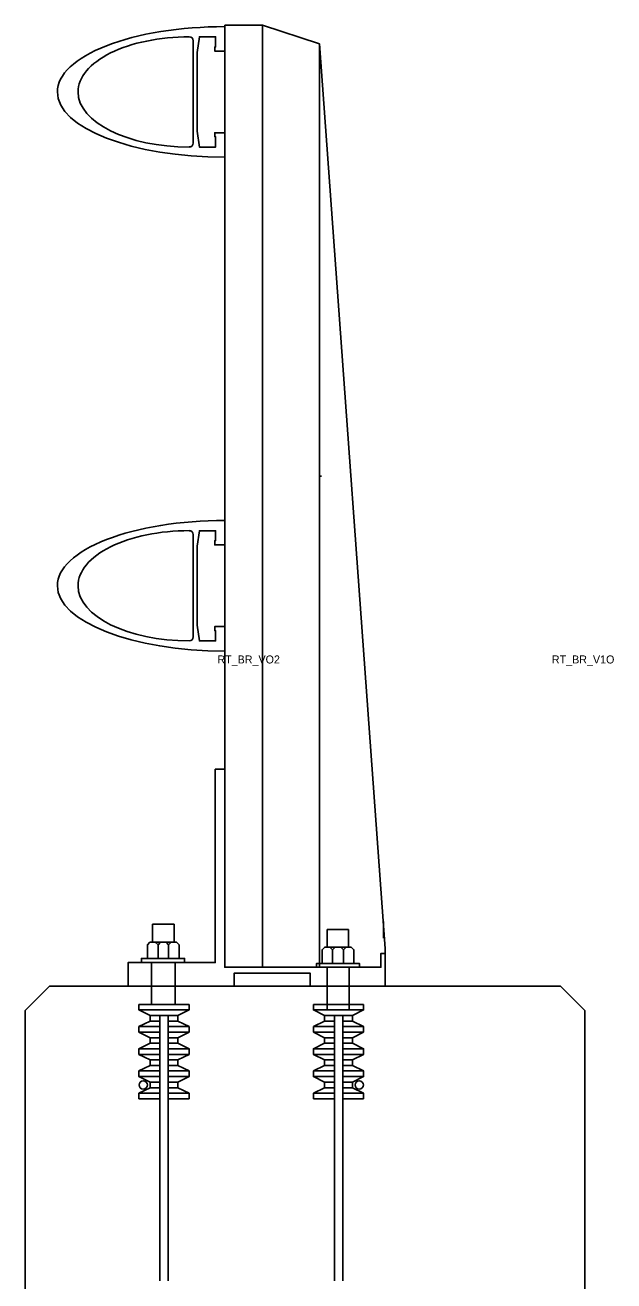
# Model space of a CAD drawing. Extents: x -26 to 4903, y -1010 to 9587.
# Drawn here: x 1173.535 to 1175.005, y 2544.776 to 2547.914 of the extents above; entities that cross this region are included whole.
import ezdxf

# ---------------------------------------------------------------- set-up
doc = ezdxf.new("R2010")
doc.units = 0
doc.layers.add('Default', color=7, linetype='Continuous')
doc.layers.add('Typical Bridge Rail Two Bar CELL', color=7, linetype='Continuous')

msp = doc.modelspace()

# ---------------------------------------------------------------- linework, layer by layer
at = {"layer": 'Default'}
for p, q in [((1174.0337, 2547.9137), (1174.1278, 2547.9137)), ((1174.0337, 2545.5595), (1174.0337, 2547.9137)), ((1174.2703, 2547.8673), (1174.1278, 2547.9137)), ((1174.1278, 2545.5595), (1174.1278, 2547.9137)), ((1173.955, 2547.8748), (1173.955, 2547.7468)), ((1174.2703, 2545.5595), (1174.2703, 2547.8673)), ((1174.2703, 2547.8673), (1174.4345, 2545.6063)), ((1173.955, 2547.6188), (1173.955, 2547.7468)), ((1174.2703, 2546.787), (1174.2755, 2546.787)), ((1173.955, 2546.6405), (1173.955, 2546.513)), ((1173.955, 2546.385), (1173.955, 2546.513)), ((1174.4302, 2545.6327), (1174.4302, 2545.674)), ((1173.853, 2545.6224), (1173.853, 2545.6669)), ((1173.853, 2545.6669), (1173.907, 2545.6669)), ((1173.907, 2545.6669), (1173.907, 2545.6224)), ((1174.2892, 2545.6102), (1174.2892, 2545.6543)), ((1174.2892, 2545.6543), (1174.3428, 2545.6543)), ((1174.3428, 2545.6543), (1174.3428, 2545.6102)), ((1174.4345, 2545.5595), (1174.4345, 2545.6063)), ((1173.8507, 2545.4669), (1173.8507, 2545.5713)), ((1173.9097, 2545.4669), (1173.9097, 2545.5713)), ((1174.2896, 2545.4551), (1174.2896, 2545.5595)), ((1174.344, 2545.4551), (1174.344, 2545.5595)), ((1173.5353, 2545.4512), (1173.5963, 2545.5122)), ((1173.5963, 2545.5122), (1174.8719, 2545.5122)), ((1174.8719, 2545.5122), (1174.9329, 2545.4512)), ((1173.5353, 2545.4512), (1173.5353, 2542.5201)), ((1173.8195, 2545.4669), (1173.9447, 2545.4669)), ((1173.8195, 2545.4532), (1173.9447, 2545.4532)), ((1174.255, 2545.4669), (1174.3802, 2545.4669)), ((1174.255, 2545.4532), (1174.3802, 2545.4532)), ((1174.9329, 2545.4512), (1174.9329, 2542.5201)), ((1173.8471, 2545.439), (1173.8715, 2545.439)), ((1173.8471, 2545.4252), (1173.8715, 2545.4252)), ((1173.8715, 2545.4393), (1173.8715, 2544.776)), ((1173.8715, 2545.439), (1173.8923, 2545.439)), ((1173.8923, 2545.4393), (1173.8923, 2544.776)), ((1173.8923, 2545.439), (1173.9168, 2545.439)), ((1173.8923, 2545.4252), (1173.9168, 2545.4252)), ((1174.2829, 2545.439), (1174.3073, 2545.439)), ((1174.2829, 2545.4252), (1174.3073, 2545.4252)), ((1174.3073, 2545.4393), (1174.3282, 2545.4393)), ((1174.3073, 2545.4393), (1174.3073, 2544.776)), ((1174.3282, 2545.4393), (1174.3282, 2544.776)), ((1174.3282, 2545.439), (1174.3526, 2545.439)), ((1174.3282, 2545.4252), (1174.3526, 2545.4252)), ((1173.8195, 2545.4114), (1173.8715, 2545.4114)), ((1173.8195, 2545.3977), (1173.8715, 2545.3977)), ((1173.8923, 2545.4114), (1173.9447, 2545.4114)), ((1173.8923, 2545.3977), (1173.9447, 2545.3977)), ((1174.255, 2545.4114), (1174.3073, 2545.4114)), ((1174.255, 2545.3977), (1174.3073, 2545.3977)), ((1174.3282, 2545.4114), (1174.3802, 2545.4114)), ((1174.3282, 2545.3977), (1174.3802, 2545.3977)), ((1173.8195, 2545.3559), (1173.8715, 2545.3559)), ((1173.8471, 2545.3835), (1173.8715, 2545.3835)), ((1173.8471, 2545.3697), (1173.8715, 2545.3697)), ((1173.8923, 2545.3835), (1173.9168, 2545.3835)), ((1173.8923, 2545.3697), (1173.9168, 2545.3697)), ((1173.8923, 2545.3559), (1173.9447, 2545.3559)), ((1174.255, 2545.3559), (1174.3073, 2545.3559)), ((1174.2829, 2545.3835), (1174.3073, 2545.3835)), ((1174.2829, 2545.3697), (1174.3073, 2545.3697)), ((1174.3282, 2545.3835), (1174.3526, 2545.3835)), ((1174.3282, 2545.3697), (1174.3526, 2545.3697)), ((1174.3282, 2545.3559), (1174.3802, 2545.3559)), ((1173.8195, 2545.3417), (1173.8715, 2545.3417)), ((1173.8471, 2545.328), (1173.8715, 2545.328)), ((1173.8923, 2545.3417), (1173.9447, 2545.3417)), ((1173.8923, 2545.328), (1173.9168, 2545.328)), ((1174.255, 2545.3417), (1174.3073, 2545.3417)), ((1174.2829, 2545.328), (1174.3073, 2545.328)), ((1174.3282, 2545.3417), (1174.3802, 2545.3417)), ((1174.3282, 2545.328), (1174.3526, 2545.328)), ((1173.8195, 2545.3004), (1173.8715, 2545.3004)), ((1173.8471, 2545.3142), (1173.8715, 2545.3142)), ((1173.8923, 2545.3142), (1173.9168, 2545.3142)), ((1173.8923, 2545.3004), (1173.9447, 2545.3004)), ((1174.255, 2545.3004), (1174.3073, 2545.3004)), ((1174.2829, 2545.3142), (1174.3073, 2545.3142)), ((1174.3282, 2545.3142), (1174.3526, 2545.3142)), ((1174.3282, 2545.3004), (1174.3802, 2545.3004)), ((1173.8195, 2545.2866), (1173.8715, 2545.2866)), ((1173.8471, 2545.2725), (1173.8715, 2545.2725)), ((1173.8923, 2545.2866), (1173.9447, 2545.2866)), ((1173.8923, 2545.2725), (1173.9168, 2545.2725)), ((1174.255, 2545.2866), (1174.3073, 2545.2866)), ((1174.2829, 2545.2725), (1174.3073, 2545.2725)), ((1174.3282, 2545.2866), (1174.3802, 2545.2866)), ((1174.3282, 2545.2725), (1174.3526, 2545.2725)), ((1173.8195, 2545.2449), (1173.8715, 2545.2449)), ((1173.8195, 2545.2311), (1173.8715, 2545.2311)), ((1173.8471, 2545.2587), (1173.8715, 2545.2587)), ((1173.8923, 2545.2587), (1173.9168, 2545.2587)), ((1173.8923, 2545.2449), (1173.9447, 2545.2449)), ((1173.8923, 2545.2311), (1173.9447, 2545.2311)), ((1174.255, 2545.2449), (1174.3073, 2545.2449)), ((1174.255, 2545.2311), (1174.3073, 2545.2311)), ((1174.2829, 2545.2587), (1174.3073, 2545.2587)), ((1174.3282, 2545.2587), (1174.3526, 2545.2587)), ((1174.3282, 2545.2449), (1174.3802, 2545.2449)), ((1174.3282, 2545.2311), (1174.3802, 2545.2311))]:
    msp.add_line(p, q, dxfattribs=at)
for points in [[(1174.0337, 2547.5838), (1174.0337, 2547.6448), (1174.0085, 2547.6448), (1174.0085, 2547.6346), (1174.0109, 2547.6346), (1174.0109, 2547.609), (1173.9703, 2547.609), (1173.9652, 2547.6484), (1173.9652, 2547.7468), (1173.9652, 2547.8452), (1173.9703, 2547.8846), (1174.0109, 2547.8846), (1174.0109, 2547.859), (1174.0085, 2547.859), (1174.0085, 2547.8488), (1174.0337, 2547.8488), (1174.0337, 2547.9102)], [(1174.0337, 2546.3496), (1174.0337, 2546.411), (1174.0085, 2546.411), (1174.0085, 2546.4008), (1174.0109, 2546.4008), (1174.0109, 2546.3752), (1173.9703, 2546.3752), (1173.9652, 2546.4145), (1173.9652, 2546.513), (1173.9652, 2546.6114), (1173.9703, 2546.6503), (1174.0109, 2546.6503), (1174.0109, 2546.6252), (1174.0085, 2546.6252), (1174.0085, 2546.615), (1174.0337, 2546.615), (1174.0337, 2546.676)], [(1173.7924, 2545.5122), (1173.7924, 2545.5713), (1174.0101, 2545.5713), (1174.0101, 2546.0543), (1174.0337, 2546.0543), (1174.0337, 2545.5595), (1174.4235, 2545.5595), (1174.4235, 2545.5941), (1174.4345, 2545.5941), (1174.4345, 2545.5122), (1174.2467, 2545.5122), (1174.2467, 2545.5449), (1174.0573, 2545.5449), (1174.0573, 2545.5122), (1173.7924, 2545.5122)], [(1173.8404, 2545.5811), (1173.8404, 2545.6153), (1173.8467, 2545.622), (1173.9132, 2545.622), (1173.9199, 2545.6153), (1173.9199, 2545.5811), (1173.8404, 2545.5811), (1173.8672, 2545.5811), (1173.8672, 2545.6153), (1173.8601, 2545.622), (1173.8672, 2545.6153), (1173.8735, 2545.622), (1173.8873, 2545.622), (1173.8935, 2545.6153), (1173.8935, 2545.5811), (1173.8935, 2545.6153), (1173.8998, 2545.622)], [(1174.2766, 2545.5693), (1174.2766, 2545.6035), (1174.2833, 2545.6102), (1174.349, 2545.6102), (1174.3562, 2545.6035), (1174.3562, 2545.5693), (1174.2766, 2545.5693), (1174.303, 2545.5693), (1174.303, 2545.6035), (1174.2963, 2545.6102), (1174.303, 2545.6035), (1174.3093, 2545.6102), (1174.3231, 2545.6102), (1174.3298, 2545.6035), (1174.3298, 2545.5693), (1174.3298, 2545.6035), (1174.3365, 2545.6102)], [(1173.8255, 2545.5708), (1173.8255, 2545.5815), (1173.8794, 2545.5815), (1173.9333, 2545.5815), (1173.9333, 2545.5708)], [(1174.2628, 2545.5587), (1174.2628, 2545.5693), (1174.3164, 2545.5693), (1174.3699, 2545.5693), (1174.3699, 2545.5587)], [(1173.8192, 2545.4669), (1173.8192, 2545.4532), (1173.8471, 2545.439), (1173.8471, 2545.4252), (1173.8192, 2545.4114), (1173.8192, 2545.3977), (1173.8471, 2545.3835), (1173.8471, 2545.3697), (1173.8192, 2545.3559), (1173.8192, 2545.3417), (1173.8471, 2545.328), (1173.8471, 2545.3142), (1173.8192, 2545.3004), (1173.8192, 2545.2866), (1173.8471, 2545.2725), (1173.8471, 2545.2587), (1173.8192, 2545.2449), (1173.8192, 2545.2311)], [(1173.9447, 2545.4669), (1173.9447, 2545.4532), (1173.9168, 2545.439), (1173.9168, 2545.4252), (1173.9447, 2545.4114), (1173.9447, 2545.3977), (1173.9168, 2545.3835), (1173.9168, 2545.3697), (1173.9447, 2545.3559), (1173.9447, 2545.3417), (1173.9168, 2545.328), (1173.9168, 2545.3142), (1173.9447, 2545.3004), (1173.9447, 2545.2866), (1173.9168, 2545.2725), (1173.9168, 2545.2587), (1173.9447, 2545.2449), (1173.9447, 2545.2311)], [(1174.255, 2545.4669), (1174.255, 2545.4532), (1174.2825, 2545.439), (1174.2825, 2545.4252), (1174.255, 2545.4114), (1174.255, 2545.3977), (1174.2825, 2545.3835), (1174.2825, 2545.3697), (1174.255, 2545.3559), (1174.255, 2545.3417), (1174.2825, 2545.328), (1174.2825, 2545.3142), (1174.255, 2545.3004), (1174.255, 2545.2866), (1174.2825, 2545.2725), (1174.2825, 2545.2587), (1174.255, 2545.2449), (1174.255, 2545.2311)], [(1174.3802, 2545.4669), (1174.3802, 2545.4532), (1174.3526, 2545.439), (1174.3526, 2545.4252), (1174.3802, 2545.4114), (1174.3802, 2545.3977), (1174.3526, 2545.3835), (1174.3526, 2545.3697), (1174.3802, 2545.3559), (1174.3802, 2545.3417), (1174.3526, 2545.328), (1174.3526, 2545.3142), (1174.3802, 2545.3004), (1174.3802, 2545.2866), (1174.3526, 2545.2725), (1174.3526, 2545.2587), (1174.3802, 2545.2449), (1174.3802, 2545.2311)]]:
    msp.add_lwpolyline(points, dxfattribs=at)
for centre in [(1173.8302, 2545.2655), (1174.3693, 2545.2655)]:
    msp.add_circle(centre, 0.0104, dxfattribs=at)
for centre, start, end in [((1173.9451, 2547.8747), 0, 90), ((1173.9451, 2547.619), 270, 360), ((1173.9451, 2546.6407), 0, 90), ((1173.9451, 2546.385), 270, 360)]:
    msp.add_arc(centre, 0.00979, start, end, dxfattribs=at)
for centre, major_axis, ratio, start_param, end_param in [((1174.0339, 2547.7468), (-0.418, 0), 0.39036, 4.712404, 6.283584), ((1173.9451, 2547.7468), (-0.2778, 0), 0.495501, 4.712489, 6.283652), ((1174.0339, 2547.7468), (-0.418, 0), 0.39036, 0.000398, 1.570782), ((1173.9451, 2547.7468), (-0.2778, 0), 0.495501, 0.000467, 1.570696), ((1174.0339, 2546.5129), (-0.418, 0), 0.39036, 4.712404, 6.283584), ((1173.9451, 2546.5129), (-0.2778, 0), 0.495501, 4.712489, 6.283652), ((1174.0339, 2546.5129), (-0.418, 0), 0.39036, 0.000398, 1.570782), ((1173.9451, 2546.5129), (-0.2778, 0), 0.495501, 0.000467, 1.570696)]:
    msp.add_ellipse(centre, major_axis=major_axis, ratio=ratio, start_param=start_param, end_param=end_param, dxfattribs=at)
at = {"layer": 'Typical Bridge Rail Two Bar CELL'}
for p, q in [((1174.0337, 2547.9137), (1174.1278, 2547.9137)), ((1174.0337, 2545.5595), (1174.0337, 2547.9137)), ((1174.2703, 2547.8673), (1174.1278, 2547.9137)), ((1174.1278, 2545.5595), (1174.1278, 2547.9137)), ((1173.955, 2547.8748), (1173.955, 2547.7468)), ((1174.2703, 2545.5595), (1174.2703, 2547.8673)), ((1174.2703, 2547.8673), (1174.4345, 2545.6063)), ((1173.955, 2547.6188), (1173.955, 2547.7468)), ((1174.2703, 2546.787), (1174.2755, 2546.787)), ((1173.955, 2546.6405), (1173.955, 2546.513)), ((1173.955, 2546.385), (1173.955, 2546.513)), ((1174.4302, 2545.6327), (1174.4302, 2545.674)), ((1173.853, 2545.6224), (1173.853, 2545.6669)), ((1173.853, 2545.6669), (1173.907, 2545.6669)), ((1173.907, 2545.6669), (1173.907, 2545.6224)), ((1174.2892, 2545.6102), (1174.2892, 2545.6543)), ((1174.2892, 2545.6543), (1174.3428, 2545.6543)), ((1174.3428, 2545.6543), (1174.3428, 2545.6102)), ((1174.4345, 2545.5595), (1174.4345, 2545.6063)), ((1173.8507, 2545.4669), (1173.8507, 2545.5713)), ((1173.9097, 2545.4669), (1173.9097, 2545.5713)), ((1174.2896, 2545.4551), (1174.2896, 2545.5595)), ((1174.344, 2545.4551), (1174.344, 2545.5595)), ((1173.5353, 2545.4512), (1173.5963, 2545.5122)), ((1173.5963, 2545.5122), (1174.8719, 2545.5122)), ((1174.8719, 2545.5122), (1174.9329, 2545.4512)), ((1173.5353, 2545.4512), (1173.5353, 2542.5201)), ((1173.8195, 2545.4669), (1173.9447, 2545.4669)), ((1173.8195, 2545.4532), (1173.9447, 2545.4532)), ((1174.255, 2545.4669), (1174.3802, 2545.4669)), ((1174.255, 2545.4532), (1174.3802, 2545.4532)), ((1174.9329, 2545.4512), (1174.9329, 2542.5201)), ((1173.8471, 2545.439), (1173.8715, 2545.439)), ((1173.8471, 2545.4252), (1173.8715, 2545.4252)), ((1173.8715, 2545.4393), (1173.8715, 2544.776)), ((1173.8715, 2545.439), (1173.8923, 2545.439)), ((1173.8923, 2545.4393), (1173.8923, 2544.776)), ((1173.8923, 2545.439), (1173.9168, 2545.439)), ((1173.8923, 2545.4252), (1173.9168, 2545.4252)), ((1174.2829, 2545.439), (1174.3073, 2545.439)), ((1174.2829, 2545.4252), (1174.3073, 2545.4252)), ((1174.3073, 2545.4393), (1174.3282, 2545.4393)), ((1174.3073, 2545.4393), (1174.3073, 2544.776)), ((1174.3282, 2545.4393), (1174.3282, 2544.776)), ((1174.3282, 2545.439), (1174.3526, 2545.439)), ((1174.3282, 2545.4252), (1174.3526, 2545.4252)), ((1173.8195, 2545.4114), (1173.8715, 2545.4114)), ((1173.8195, 2545.3977), (1173.8715, 2545.3977)), ((1173.8923, 2545.4114), (1173.9447, 2545.4114)), ((1173.8923, 2545.3977), (1173.9447, 2545.3977)), ((1174.255, 2545.4114), (1174.3073, 2545.4114)), ((1174.255, 2545.3977), (1174.3073, 2545.3977)), ((1174.3282, 2545.4114), (1174.3802, 2545.4114)), ((1174.3282, 2545.3977), (1174.3802, 2545.3977)), ((1173.8195, 2545.3559), (1173.8715, 2545.3559)), ((1173.8471, 2545.3835), (1173.8715, 2545.3835)), ((1173.8471, 2545.3697), (1173.8715, 2545.3697)), ((1173.8923, 2545.3835), (1173.9168, 2545.3835)), ((1173.8923, 2545.3697), (1173.9168, 2545.3697)), ((1173.8923, 2545.3559), (1173.9447, 2545.3559)), ((1174.255, 2545.3559), (1174.3073, 2545.3559)), ((1174.2829, 2545.3835), (1174.3073, 2545.3835)), ((1174.2829, 2545.3697), (1174.3073, 2545.3697)), ((1174.3282, 2545.3835), (1174.3526, 2545.3835)), ((1174.3282, 2545.3697), (1174.3526, 2545.3697)), ((1174.3282, 2545.3559), (1174.3802, 2545.3559)), ((1173.8195, 2545.3417), (1173.8715, 2545.3417)), ((1173.8471, 2545.328), (1173.8715, 2545.328)), ((1173.8923, 2545.3417), (1173.9447, 2545.3417)), ((1173.8923, 2545.328), (1173.9168, 2545.328)), ((1174.255, 2545.3417), (1174.3073, 2545.3417)), ((1174.2829, 2545.328), (1174.3073, 2545.328)), ((1174.3282, 2545.3417), (1174.3802, 2545.3417)), ((1174.3282, 2545.328), (1174.3526, 2545.328)), ((1173.8195, 2545.3004), (1173.8715, 2545.3004)), ((1173.8471, 2545.3142), (1173.8715, 2545.3142)), ((1173.8923, 2545.3142), (1173.9168, 2545.3142)), ((1173.8923, 2545.3004), (1173.9447, 2545.3004)), ((1174.255, 2545.3004), (1174.3073, 2545.3004)), ((1174.2829, 2545.3142), (1174.3073, 2545.3142)), ((1174.3282, 2545.3142), (1174.3526, 2545.3142)), ((1174.3282, 2545.3004), (1174.3802, 2545.3004)), ((1173.8195, 2545.2866), (1173.8715, 2545.2866)), ((1173.8471, 2545.2725), (1173.8715, 2545.2725)), ((1173.8923, 2545.2866), (1173.9447, 2545.2866)), ((1173.8923, 2545.2725), (1173.9168, 2545.2725)), ((1174.255, 2545.2866), (1174.3073, 2545.2866)), ((1174.2829, 2545.2725), (1174.3073, 2545.2725)), ((1174.3282, 2545.2866), (1174.3802, 2545.2866)), ((1174.3282, 2545.2725), (1174.3526, 2545.2725)), ((1173.8195, 2545.2449), (1173.8715, 2545.2449)), ((1173.8195, 2545.2311), (1173.8715, 2545.2311)), ((1173.8471, 2545.2587), (1173.8715, 2545.2587)), ((1173.8923, 2545.2587), (1173.9168, 2545.2587)), ((1173.8923, 2545.2449), (1173.9447, 2545.2449)), ((1173.8923, 2545.2311), (1173.9447, 2545.2311)), ((1174.255, 2545.2449), (1174.3073, 2545.2449)), ((1174.255, 2545.2311), (1174.3073, 2545.2311)), ((1174.2829, 2545.2587), (1174.3073, 2545.2587)), ((1174.3282, 2545.2587), (1174.3526, 2545.2587)), ((1174.3282, 2545.2449), (1174.3802, 2545.2449)), ((1174.3282, 2545.2311), (1174.3802, 2545.2311))]:
    msp.add_line(p, q, dxfattribs=at)
for points in [[(1174.0337, 2547.5838), (1174.0337, 2547.6448), (1174.0085, 2547.6448), (1174.0085, 2547.6346), (1174.0109, 2547.6346), (1174.0109, 2547.609), (1173.9703, 2547.609), (1173.9652, 2547.6484), (1173.9652, 2547.7468), (1173.9652, 2547.8452), (1173.9703, 2547.8846), (1174.0109, 2547.8846), (1174.0109, 2547.859), (1174.0085, 2547.859), (1174.0085, 2547.8488), (1174.0337, 2547.8488), (1174.0337, 2547.9102)], [(1174.0337, 2546.3496), (1174.0337, 2546.411), (1174.0085, 2546.411), (1174.0085, 2546.4008), (1174.0109, 2546.4008), (1174.0109, 2546.3752), (1173.9703, 2546.3752), (1173.9652, 2546.4145), (1173.9652, 2546.513), (1173.9652, 2546.6114), (1173.9703, 2546.6503), (1174.0109, 2546.6503), (1174.0109, 2546.6252), (1174.0085, 2546.6252), (1174.0085, 2546.615), (1174.0337, 2546.615), (1174.0337, 2546.676)], [(1173.7924, 2545.5122), (1173.7924, 2545.5713), (1174.0101, 2545.5713), (1174.0101, 2546.0543), (1174.0337, 2546.0543), (1174.0337, 2545.5595), (1174.4235, 2545.5595), (1174.4235, 2545.5941), (1174.4345, 2545.5941), (1174.4345, 2545.5122), (1174.2467, 2545.5122), (1174.2467, 2545.5449), (1174.0573, 2545.5449), (1174.0573, 2545.5122), (1173.7924, 2545.5122)], [(1173.8404, 2545.5811), (1173.8404, 2545.6153), (1173.8467, 2545.622), (1173.9132, 2545.622), (1173.9199, 2545.6153), (1173.9199, 2545.5811), (1173.8404, 2545.5811), (1173.8672, 2545.5811), (1173.8672, 2545.6153), (1173.8601, 2545.622), (1173.8672, 2545.6153), (1173.8735, 2545.622), (1173.8873, 2545.622), (1173.8935, 2545.6153), (1173.8935, 2545.5811), (1173.8935, 2545.6153), (1173.8998, 2545.622)], [(1174.2766, 2545.5693), (1174.2766, 2545.6035), (1174.2833, 2545.6102), (1174.349, 2545.6102), (1174.3562, 2545.6035), (1174.3562, 2545.5693), (1174.2766, 2545.5693), (1174.303, 2545.5693), (1174.303, 2545.6035), (1174.2963, 2545.6102), (1174.303, 2545.6035), (1174.3093, 2545.6102), (1174.3231, 2545.6102), (1174.3298, 2545.6035), (1174.3298, 2545.5693), (1174.3298, 2545.6035), (1174.3365, 2545.6102)], [(1173.8255, 2545.5708), (1173.8255, 2545.5815), (1173.8794, 2545.5815), (1173.9333, 2545.5815), (1173.9333, 2545.5708)], [(1174.2628, 2545.5587), (1174.2628, 2545.5693), (1174.3164, 2545.5693), (1174.3699, 2545.5693), (1174.3699, 2545.5587)], [(1173.8192, 2545.4669), (1173.8192, 2545.4532), (1173.8471, 2545.439), (1173.8471, 2545.4252), (1173.8192, 2545.4114), (1173.8192, 2545.3977), (1173.8471, 2545.3835), (1173.8471, 2545.3697), (1173.8192, 2545.3559), (1173.8192, 2545.3417), (1173.8471, 2545.328), (1173.8471, 2545.3142), (1173.8192, 2545.3004), (1173.8192, 2545.2866), (1173.8471, 2545.2725), (1173.8471, 2545.2587), (1173.8192, 2545.2449), (1173.8192, 2545.2311)], [(1173.9447, 2545.4669), (1173.9447, 2545.4532), (1173.9168, 2545.439), (1173.9168, 2545.4252), (1173.9447, 2545.4114), (1173.9447, 2545.3977), (1173.9168, 2545.3835), (1173.9168, 2545.3697), (1173.9447, 2545.3559), (1173.9447, 2545.3417), (1173.9168, 2545.328), (1173.9168, 2545.3142), (1173.9447, 2545.3004), (1173.9447, 2545.2866), (1173.9168, 2545.2725), (1173.9168, 2545.2587), (1173.9447, 2545.2449), (1173.9447, 2545.2311)], [(1174.255, 2545.4669), (1174.255, 2545.4532), (1174.2825, 2545.439), (1174.2825, 2545.4252), (1174.255, 2545.4114), (1174.255, 2545.3977), (1174.2825, 2545.3835), (1174.2825, 2545.3697), (1174.255, 2545.3559), (1174.255, 2545.3417), (1174.2825, 2545.328), (1174.2825, 2545.3142), (1174.255, 2545.3004), (1174.255, 2545.2866), (1174.2825, 2545.2725), (1174.2825, 2545.2587), (1174.255, 2545.2449), (1174.255, 2545.2311)], [(1174.3802, 2545.4669), (1174.3802, 2545.4532), (1174.3526, 2545.439), (1174.3526, 2545.4252), (1174.3802, 2545.4114), (1174.3802, 2545.3977), (1174.3526, 2545.3835), (1174.3526, 2545.3697), (1174.3802, 2545.3559), (1174.3802, 2545.3417), (1174.3526, 2545.328), (1174.3526, 2545.3142), (1174.3802, 2545.3004), (1174.3802, 2545.2866), (1174.3526, 2545.2725), (1174.3526, 2545.2587), (1174.3802, 2545.2449), (1174.3802, 2545.2311)]]:
    msp.add_lwpolyline(points, dxfattribs=at)
for centre in [(1173.8302, 2545.2655), (1174.3693, 2545.2655)]:
    msp.add_circle(centre, 0.0104, dxfattribs=at)
for centre, start, end in [((1173.9451, 2547.8747), 0, 90), ((1173.9451, 2547.619), 270, 360), ((1173.9451, 2546.6407), 0, 90), ((1173.9451, 2546.385), 270, 360)]:
    msp.add_arc(centre, 0.00979, start, end, dxfattribs=at)
for centre, major_axis, ratio, start_param, end_param in [((1174.0339, 2547.7468), (-0.418, 0), 0.39036, 4.712404, 6.283584), ((1173.9451, 2547.7468), (-0.2778, 0), 0.495501, 4.712489, 6.283652), ((1174.0339, 2547.7468), (-0.418, 0), 0.39036, 0.000398, 1.570782), ((1173.9451, 2547.7468), (-0.2778, 0), 0.495501, 0.000467, 1.570696), ((1174.0339, 2546.5129), (-0.418, 0), 0.39036, 4.712404, 6.283584), ((1173.9451, 2546.5129), (-0.2778, 0), 0.495501, 4.712489, 6.283652), ((1174.0339, 2546.5129), (-0.418, 0), 0.39036, 0.000398, 1.570782), ((1173.9451, 2546.5129), (-0.2778, 0), 0.495501, 0.000467, 1.570696)]:
    msp.add_ellipse(centre, major_axis=major_axis, ratio=ratio, start_param=start_param, end_param=end_param, dxfattribs=at)

# ---------------------------------------------------------------- texts
at = {"layer": 'Default'}
for s, p in [('RT_BR_VO2', (1174.0153, 2546.3187)), ('RT_BR_V1O', (1174.8504, 2546.3187))]:
    msp.add_text(s, height=0.02, dxfattribs=at).set_placement(p)

doc.saveas('drawing.dxf')
